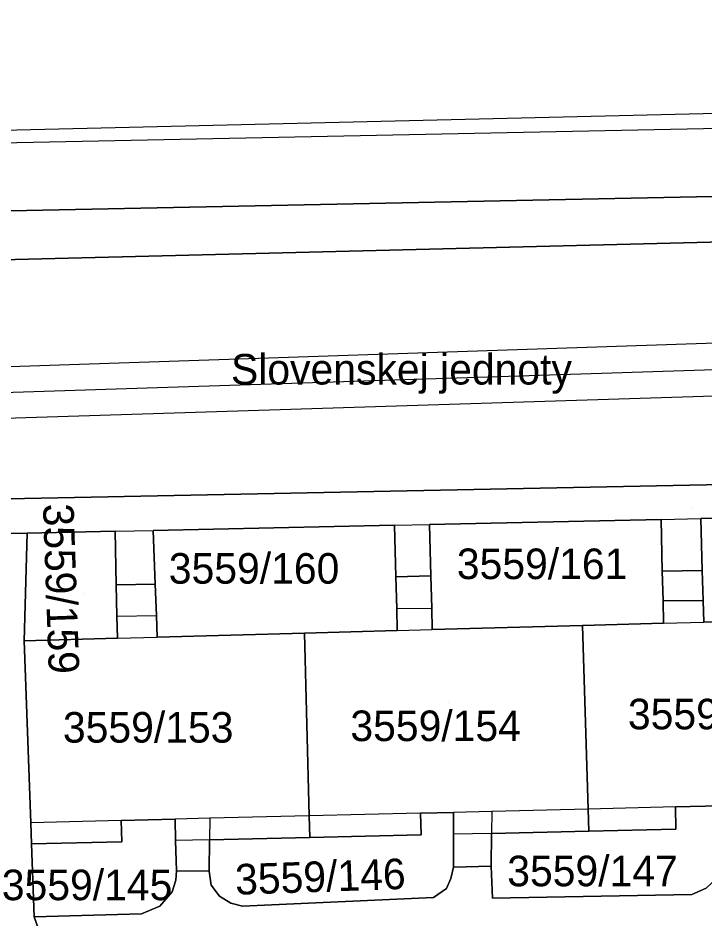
# Model space of a CAD drawing. Extents: x -264070 to -262271, y -1238894 to -1238141.
# Drawn here: x -262727 to -262682.1, y -1238297.3 to -1238238.3 of the extents above; entities that cross this region are included whole.
import ezdxf

# ---------------------------------------------------------------- set-up
doc = ezdxf.new("R2010")
doc.units = 0
for name, color, linetype in [('body_kn', 7, 'Continuous'), ('katuz_linie', 7, 'Continuous'), ('kladpar_druhypozemkov', 7, 'Continuous'), ('kladpar_hranice', 7, 'Continuous'), ('kladpar_parcelnecisla', 7, 'Continuous'), ('kladpar_plochy', 7, 'Continuous'), ('popisy', 7, 'Continuous'), ('tarchy_linie', 7, 'Continuous'), ('zappar_hrandruhpozemk', 7, 'Continuous'), ('zuob_linie', 7, 'Continuous'), ('zuob_plochy', 7, 'Continuous')]:
    doc.layers.add(name, color=color, linetype=linetype)

msp = doc.modelspace()

# ---------------------------------------------------------------- linework, layer by layer
at = {"layer": 'body_kn'}
for p, q in [((-262726.59, -1238269.75), (-262726.59, -1238269.75)), ((-262684.96, -1238271.12), (-262684.96, -1238271.12)), ((-262684.96, -1238271.12), (-262684.96, -1238271.12)), ((-262682.36, -1238271.06), (-262682.36, -1238271.06)), ((-262718.19, -1238271.84), (-262718.19, -1238271.84)), ((-262702.39, -1238271.5), (-262702.39, -1238271.5)), ((-262702.39, -1238271.5), (-262702.39, -1238271.5)), ((-262700.1, -1238271.45), (-262700.1, -1238271.45)), ((-262726.42, -1238272.01), (-262726.42, -1238272.01)), ((-262720.67, -1238271.89), (-262720.67, -1238271.89)), ((-262720.67, -1238271.89), (-262720.67, -1238271.89)), ((-262700.01, -1238274.81), (-262700.01, -1238274.81)), ((-262700.01, -1238274.81), (-262700.01, -1238274.81)), ((-262684.88, -1238274.51), (-262684.88, -1238274.51)), ((-262682.26, -1238274.45), (-262682.26, -1238274.45)), ((-262720.59, -1238275.4), (-262720.59, -1238275.4)), ((-262718.05, -1238275.36), (-262718.05, -1238275.36)), ((-262702.3, -1238274.88), (-262702.3, -1238274.88)), ((-262684.83, -1238276.42), (-262684.83, -1238276.42)), ((-262684.83, -1238276.42), (-262684.83, -1238276.42)), ((-262682.21, -1238276.43), (-262682.21, -1238276.43)), ((-262702.25, -1238276.95), (-262702.25, -1238276.95)), ((-262702.25, -1238276.95), (-262702.25, -1238276.95)), ((-262699.96, -1238276.92), (-262699.96, -1238276.92)), ((-262720.55, -1238277.44), (-262720.55, -1238277.44)), ((-262720.55, -1238277.44), (-262720.55, -1238277.44)), ((-262717.97, -1238277.41), (-262717.97, -1238277.41)), ((-262699.92, -1238278.32), (-262699.92, -1238278.32)), ((-262690.1, -1238278.05), (-262690.1, -1238278.05)), ((-262684.79, -1238277.9), (-262684.79, -1238277.9)), ((-262684.79, -1238277.9), (-262684.79, -1238277.9)), ((-262682.17, -1238277.83), (-262682.17, -1238277.83)), ((-262720.52, -1238278.89), (-262720.52, -1238278.89)), ((-262720.52, -1238278.89), (-262720.52, -1238278.89)), ((-262717.92, -1238278.82), (-262717.92, -1238278.82)), ((-262708.28, -1238278.55), (-262708.28, -1238278.55)), ((-262708.28, -1238278.55), (-262708.28, -1238278.55)), ((-262702.22, -1238278.38), (-262702.22, -1238278.38)), ((-262702.22, -1238278.38), (-262702.22, -1238278.38)), ((-262726.62, -1238279.06), (-262726.62, -1238279.06)), ((-262689.73, -1238290.07), (-262689.73, -1238290.07)), ((-262689.73, -1238290.07), (-262689.73, -1238290.07)), ((-262684.02, -1238289.93), (-262684.02, -1238289.93)), ((-262684.02, -1238289.93), (-262684.02, -1238289.93)), ((-262716.75, -1238290.73), (-262716.75, -1238290.73)), ((-262714.48, -1238290.66), (-262714.48, -1238290.66)), ((-262714.48, -1238290.66), (-262714.48, -1238290.66)), ((-262707.97, -1238290.51), (-262707.97, -1238290.51)), ((-262707.97, -1238290.51), (-262707.97, -1238290.51)), ((-262700.7, -1238290.34), (-262700.7, -1238290.34)), ((-262700.7, -1238290.34), (-262700.7, -1238290.34)), ((-262698.53, -1238290.29), (-262698.53, -1238290.29)), ((-262696.03, -1238290.22), (-262696.03, -1238290.22)), ((-262696.03, -1238290.22), (-262696.03, -1238290.22)), ((-262726.19, -1238290.96), (-262726.19, -1238290.96)), ((-262720.28, -1238290.81), (-262720.28, -1238290.81)), ((-262720.28, -1238290.81), (-262720.28, -1238290.81)), ((-262700.66, -1238291.76), (-262700.66, -1238291.76)), ((-262698.53, -1238291.71), (-262698.53, -1238291.71)), ((-262696.05, -1238291.66), (-262696.05, -1238291.66)), ((-262696.05, -1238291.66), (-262696.05, -1238291.66)), ((-262689.69, -1238291.51), (-262689.69, -1238291.51)), ((-262689.69, -1238291.51), (-262689.69, -1238291.51)), ((-262683.99, -1238291.38), (-262683.99, -1238291.38)), ((-262726.14, -1238292.35), (-262726.14, -1238292.35)), ((-262720.24, -1238292.21), (-262720.24, -1238292.21)), ((-262720.24, -1238292.21), (-262720.24, -1238292.21)), ((-262716.72, -1238292.13), (-262716.72, -1238292.13)), ((-262714.5, -1238292.08), (-262714.5, -1238292.08)), ((-262714.5, -1238292.08), (-262714.5, -1238292.08)), ((-262707.94, -1238291.93), (-262707.94, -1238291.93)), ((-262707.94, -1238291.93), (-262707.94, -1238291.93)), ((-262716.65, -1238294.1), (-262716.65, -1238294.1)), ((-262714.52, -1238294.14), (-262714.52, -1238294.14)), ((-262698.53, -1238293.86), (-262698.53, -1238293.86)), ((-262696.07, -1238293.81), (-262696.07, -1238293.81)), ((-262716.69, -1238294.73), (-262716.69, -1238294.73)), ((-262698.71, -1238294.61), (-262698.71, -1238294.61)), ((-262714.38, -1238295.04), (-262714.38, -1238295.04)), ((-262699, -1238295.27), (-262699, -1238295.27)), ((-262716.94, -1238295.49), (-262716.94, -1238295.49)), ((-262713.85, -1238295.76), (-262713.85, -1238295.76)), ((-262699.84, -1238295.86), (-262699.84, -1238295.86)), ((-262695.99, -1238295.9), (-262695.99, -1238295.9)), ((-262682.94, -1238295.66), (-262682.94, -1238295.66)), ((-262717.74, -1238296.42), (-262717.74, -1238296.42)), ((-262713.11, -1238296.23), (-262713.11, -1238296.23)), ((-262712.33, -1238296.43), (-262712.33, -1238296.43)), ((-262725.97, -1238297.12), (-262725.97, -1238297.12)), ((-262718.94, -1238296.93), (-262718.94, -1238296.93))]:
    msp.add_line(p, q, dxfattribs=at)
at = {"layer": 'katuz_linie'}
msp.add_lwpolyline([(-262915.44, -1238253.09), (-262898.67, -1238252.06), (-262888, -1238249.92), (-262886.4, -1238249.29), (-262774.26, -1238246.7), (-262751.84, -1238246.22), (-262580.51, -1238242.14), (-262560.81, -1238241.59), (-262532.77, -1238240.69), (-262526.78, -1238240.5), (-262513.1, -1238240.06), (-262503.15, -1238239.74), (-262498.93, -1238240.78), (-262497.9, -1238241.03), (-262491.22, -1238242.67), (-262486.63, -1238243.8), (-262485.37, -1238239.87), (-262456.69, -1238205.4), (-262455.83, -1238204.36), (-262446.26, -1238192.8), (-262431.6, -1238174.74), (-262409.89, -1238148.2), (-262408.59, -1238146.58), (-262403.88, -1238140.7)], dxfattribs=at)
at = {"layer": 'kladpar_druhypozemkov'}
for p, q in [((-262682.95, -1238270.39), (-262682.95, -1238270.39)), ((-262710.66, -1238273.2), (-262710.66, -1238273.2)), ((-262691.86, -1238273.1), (-262691.86, -1238273.1)), ((-262722.71, -1238275.97), (-262722.71, -1238275.97)), ((-262698.85, -1238283.12), (-262698.85, -1238283.12)), ((-262717.65, -1238283.72), (-262717.65, -1238283.72)), ((-262688.56, -1238293.43), (-262688.56, -1238293.43)), ((-262721.69, -1238294.17), (-262721.69, -1238294.17)), ((-262706.44, -1238293.89), (-262706.44, -1238293.89))]:
    msp.add_line(p, q, dxfattribs=at)
at = {"layer": 'kladpar_hranice'}
for points in [[(-262580.51, -1238242.14), (-262578.89, -1238242.61), (-262577.87, -1238243.2), (-262577.01, -1238243.96), (-262576.06, -1238245.21), (-262575.63, -1238246.13), (-262575.28, -1238247.09), (-262668.74, -1238249.72), (-262757.49, -1238251.53), (-262757.06, -1238250.18), (-262756.32, -1238248.89), (-262755.2, -1238247.87), (-262753.74, -1238247.05), (-262751.84, -1238246.22), (-262580.51, -1238242.14)], [(-262575.28, -1238247.09), (-262575.16, -1238247.64), (-262575.2, -1238249.04), (-262575.34, -1238250.16), (-262586.46, -1238250.5), (-262586.52, -1238250.5), (-262669.49, -1238252.67), (-262748.23, -1238254.64), (-262748.27, -1238254.64), (-262757.42, -1238254.81), (-262757.59, -1238253.89), (-262757.71, -1238252.87), (-262757.49, -1238251.53), (-262668.74, -1238249.72), (-262575.28, -1238247.09)], [(-262748.23, -1238254.64), (-262669.49, -1238252.67), (-262586.52, -1238250.5)], [(-262614.68, -1238267.49), (-262655.86, -1238268.33), (-262726.59, -1238269.75), (-262734.42, -1238269.94)], [(-262734.42, -1238269.94), (-262726.59, -1238269.75), (-262655.86, -1238268.33)], [(-262630.38, -1238269.95), (-262646.06, -1238270.28), (-262645.96, -1238273.13), (-262648.54, -1238273.23), (-262648.62, -1238270.34), (-262663.96, -1238270.67), (-262663.92, -1238273.63), (-262666.27, -1238273.63), (-262666.29, -1238270.72), (-262682.36, -1238271.06), (-262682.26, -1238274.45), (-262684.88, -1238274.51), (-262684.96, -1238271.12), (-262700.1, -1238271.45), (-262700.01, -1238274.81), (-262702.3, -1238274.88), (-262702.39, -1238271.5), (-262718.19, -1238271.84), (-262718.05, -1238275.36), (-262720.59, -1238275.4), (-262720.67, -1238271.89), (-262726.42, -1238272.01), (-262728.22, -1238272.04)], [(-262684.96, -1238271.12), (-262684.88, -1238274.51), (-262684.83, -1238276.42), (-262684.79, -1238277.9), (-262690.1, -1238278.05), (-262699.92, -1238278.32), (-262699.96, -1238276.92), (-262700.01, -1238274.81), (-262700.1, -1238271.45), (-262684.96, -1238271.12)], [(-262666.29, -1238270.72), (-262666.27, -1238273.63), (-262666.26, -1238275.68), (-262666.25, -1238277.38), (-262672.57, -1238277.56), (-262682.17, -1238277.83), (-262682.21, -1238276.43), (-262682.26, -1238274.45), (-262682.36, -1238271.06), (-262666.29, -1238270.72)], [(-262702.39, -1238271.5), (-262702.3, -1238274.88), (-262702.25, -1238276.95), (-262702.22, -1238278.38), (-262708.28, -1238278.55), (-262717.92, -1238278.82), (-262717.97, -1238277.41), (-262718.05, -1238275.36), (-262718.19, -1238271.84), (-262702.39, -1238271.5)], [(-262728.22, -1238272.04), (-262726.42, -1238272.01), (-262726.62, -1238279.06), (-262726.19, -1238290.96), (-262726.14, -1238292.35), (-262725.97, -1238297.12), (-262724.04, -1238302.54)], [(-262720.67, -1238271.89), (-262720.59, -1238275.4), (-262720.55, -1238277.44), (-262720.52, -1238278.89), (-262726.62, -1238279.06), (-262726.42, -1238272.01), (-262720.67, -1238271.89)], [(-262700.01, -1238274.81), (-262699.96, -1238276.92), (-262699.92, -1238278.32), (-262690.1, -1238278.05), (-262689.73, -1238290.07), (-262689.69, -1238291.51), (-262696.05, -1238291.66), (-262696.07, -1238293.81), (-262698.53, -1238293.86), (-262698.53, -1238291.71), (-262698.53, -1238290.29), (-262700.7, -1238290.34), (-262700.66, -1238291.76), (-262707.94, -1238291.93), (-262707.97, -1238290.51), (-262708.28, -1238278.55), (-262702.22, -1238278.38), (-262702.25, -1238276.95), (-262702.3, -1238274.88), (-262700.01, -1238274.81)], [(-262684.79, -1238277.9), (-262684.83, -1238276.42), (-262684.88, -1238274.51), (-262682.26, -1238274.45), (-262682.21, -1238276.43), (-262682.17, -1238277.83), (-262672.57, -1238277.56), (-262672.23, -1238289.65), (-262672.19, -1238291.11), (-262678.4, -1238291.25), (-262678.36, -1238293.73), (-262681.02, -1238293.72), (-262681.09, -1238291.31), (-262681.11, -1238289.85), (-262684.02, -1238289.93), (-262683.99, -1238291.38), (-262689.69, -1238291.51), (-262689.73, -1238290.07), (-262690.1, -1238278.05), (-262684.79, -1238277.9)], [(-262708.28, -1238278.55), (-262707.97, -1238290.51), (-262707.94, -1238291.93), (-262714.5, -1238292.08), (-262714.52, -1238294.14), (-262716.65, -1238294.1), (-262716.72, -1238292.13), (-262716.75, -1238290.73), (-262720.28, -1238290.81), (-262720.24, -1238292.21), (-262726.14, -1238292.35), (-262726.19, -1238290.96), (-262726.62, -1238279.06), (-262720.52, -1238278.89), (-262720.55, -1238277.44), (-262720.59, -1238275.4), (-262718.05, -1238275.36), (-262717.97, -1238277.41), (-262717.92, -1238278.82), (-262708.28, -1238278.55)], [(-262689.69, -1238291.51), (-262683.99, -1238291.38), (-262684.02, -1238289.93), (-262681.11, -1238289.85), (-262681.09, -1238291.31), (-262681.02, -1238293.72), (-262681.31, -1238294.58), (-262682, -1238295.25), (-262682.94, -1238295.66), (-262695.99, -1238295.9), (-262696.07, -1238293.81), (-262696.05, -1238291.66), (-262689.69, -1238291.51)], [(-262720.24, -1238292.21), (-262720.28, -1238290.81), (-262716.75, -1238290.73), (-262716.72, -1238292.13), (-262716.65, -1238294.1), (-262716.69, -1238294.73), (-262716.94, -1238295.49), (-262717.74, -1238296.42), (-262718.94, -1238296.93), (-262725.97, -1238297.12), (-262726.14, -1238292.35), (-262720.24, -1238292.21)], [(-262707.94, -1238291.93), (-262700.66, -1238291.76), (-262700.7, -1238290.34), (-262698.53, -1238290.29), (-262698.53, -1238291.71), (-262698.53, -1238293.86), (-262698.71, -1238294.61), (-262699, -1238295.27), (-262699.84, -1238295.86), (-262712.33, -1238296.43), (-262713.11, -1238296.23), (-262713.85, -1238295.76), (-262714.38, -1238295.04), (-262714.52, -1238294.14), (-262714.5, -1238292.08), (-262707.94, -1238291.93)], [(-262724.04, -1238302.54), (-262725.97, -1238297.12), (-262718.94, -1238296.93), (-262717.74, -1238296.42), (-262716.94, -1238295.49), (-262716.69, -1238294.73), (-262716.65, -1238294.1), (-262714.52, -1238294.14), (-262714.38, -1238295.04), (-262713.85, -1238295.76), (-262713.11, -1238296.23), (-262712.33, -1238296.43), (-262699.84, -1238295.86), (-262699, -1238295.27), (-262698.71, -1238294.61), (-262698.53, -1238293.86), (-262696.07, -1238293.81), (-262695.99, -1238295.9), (-262682.94, -1238295.66), (-262682, -1238295.25)]]:
    msp.add_lwpolyline(points, dxfattribs=at)
at = {"layer": 'kladpar_plochy'}
for p, q in [((-262728.22, -1238272.04), (-262726.42, -1238272.01)), ((-262726.42, -1238272.01), (-262726.62, -1238279.06)), ((-262726.62, -1238279.06), (-262726.19, -1238290.96)), ((-262726.19, -1238290.96), (-262726.14, -1238292.35)), ((-262726.14, -1238292.35), (-262725.97, -1238297.12)), ((-262716.69, -1238294.73), (-262716.65, -1238294.1)), ((-262716.65, -1238294.1), (-262714.52, -1238294.14)), ((-262714.52, -1238294.14), (-262714.38, -1238295.04)), ((-262698.71, -1238294.61), (-262698.53, -1238293.86)), ((-262698.53, -1238293.86), (-262696.07, -1238293.81)), ((-262696.07, -1238293.81), (-262695.99, -1238295.9)), ((-262716.94, -1238295.49), (-262716.69, -1238294.73)), ((-262699, -1238295.27), (-262698.71, -1238294.61)), ((-262714.38, -1238295.04), (-262713.85, -1238295.76)), ((-262699.84, -1238295.86), (-262699, -1238295.27)), ((-262682.94, -1238295.66), (-262682, -1238295.25)), ((-262717.74, -1238296.42), (-262716.94, -1238295.49)), ((-262713.85, -1238295.76), (-262713.11, -1238296.23)), ((-262712.33, -1238296.43), (-262699.84, -1238295.86)), ((-262695.99, -1238295.9), (-262682.94, -1238295.66)), ((-262718.94, -1238296.93), (-262717.74, -1238296.42)), ((-262713.11, -1238296.23), (-262712.33, -1238296.43)), ((-262725.97, -1238297.12), (-262718.94, -1238296.93)), ((-262724.04, -1238302.54), (-262725.97, -1238297.12)), ((-262725.97, -1238297.12), (-262724.04, -1238302.54))]:
    msp.add_line(p, q, dxfattribs=at)
for points in [[(-262580.51, -1238242.14), (-262578.89, -1238242.61), (-262577.87, -1238243.2), (-262577.01, -1238243.96), (-262576.06, -1238245.21), (-262575.63, -1238246.13), (-262575.28, -1238247.09), (-262668.74, -1238249.72), (-262757.49, -1238251.53), (-262757.06, -1238250.18), (-262756.32, -1238248.89), (-262755.2, -1238247.87), (-262753.74, -1238247.05), (-262751.84, -1238246.22)], [(-262575.28, -1238247.09), (-262575.16, -1238247.64), (-262575.2, -1238249.04), (-262575.34, -1238250.16), (-262586.46, -1238250.5), (-262586.52, -1238250.5), (-262669.49, -1238252.67), (-262748.23, -1238254.64), (-262748.27, -1238254.64), (-262757.42, -1238254.81), (-262757.59, -1238253.89), (-262757.71, -1238252.87), (-262757.49, -1238251.53), (-262668.74, -1238249.72)], [(-262684.96, -1238271.12), (-262684.88, -1238274.51), (-262684.83, -1238276.42), (-262684.79, -1238277.9), (-262690.1, -1238278.05), (-262699.92, -1238278.32), (-262699.96, -1238276.92), (-262700.01, -1238274.81), (-262700.1, -1238271.45)], [(-262666.29, -1238270.72), (-262666.27, -1238273.63), (-262666.26, -1238275.68), (-262666.25, -1238277.38), (-262672.57, -1238277.56), (-262682.17, -1238277.83), (-262682.21, -1238276.43), (-262682.26, -1238274.45), (-262682.36, -1238271.06)], [(-262702.39, -1238271.5), (-262702.3, -1238274.88), (-262702.25, -1238276.95), (-262702.22, -1238278.38), (-262708.28, -1238278.55), (-262717.92, -1238278.82), (-262717.97, -1238277.41), (-262718.05, -1238275.36), (-262718.19, -1238271.84)], [(-262720.67, -1238271.89), (-262720.59, -1238275.4), (-262720.55, -1238277.44), (-262720.52, -1238278.89), (-262726.62, -1238279.06), (-262726.42, -1238272.01)], [(-262700.01, -1238274.81), (-262699.96, -1238276.92), (-262699.92, -1238278.32), (-262690.1, -1238278.05), (-262689.73, -1238290.07), (-262689.69, -1238291.51), (-262696.05, -1238291.66), (-262696.07, -1238293.81), (-262698.53, -1238293.86), (-262698.53, -1238291.71), (-262698.53, -1238290.29), (-262700.7, -1238290.34), (-262700.66, -1238291.76), (-262707.94, -1238291.93), (-262707.97, -1238290.51), (-262708.28, -1238278.55), (-262702.22, -1238278.38), (-262702.25, -1238276.95), (-262702.3, -1238274.88)], [(-262684.79, -1238277.9), (-262684.83, -1238276.42), (-262684.88, -1238274.51), (-262682.26, -1238274.45), (-262682.21, -1238276.43), (-262682.17, -1238277.83), (-262672.57, -1238277.56), (-262672.23, -1238289.65), (-262672.19, -1238291.11), (-262678.4, -1238291.25), (-262678.36, -1238293.73), (-262681.02, -1238293.72), (-262681.09, -1238291.31), (-262681.11, -1238289.85), (-262684.02, -1238289.93), (-262683.99, -1238291.38), (-262689.69, -1238291.51), (-262689.73, -1238290.07), (-262690.1, -1238278.05)], [(-262708.28, -1238278.55), (-262707.97, -1238290.51), (-262707.94, -1238291.93), (-262714.5, -1238292.08), (-262714.52, -1238294.14), (-262716.65, -1238294.1), (-262716.72, -1238292.13), (-262716.75, -1238290.73), (-262720.28, -1238290.81), (-262720.24, -1238292.21), (-262726.14, -1238292.35), (-262726.19, -1238290.96), (-262726.62, -1238279.06), (-262720.52, -1238278.89), (-262720.55, -1238277.44), (-262720.59, -1238275.4), (-262718.05, -1238275.36), (-262717.97, -1238277.41), (-262717.92, -1238278.82)], [(-262689.69, -1238291.51), (-262683.99, -1238291.38), (-262684.02, -1238289.93), (-262681.11, -1238289.85), (-262681.09, -1238291.31), (-262681.02, -1238293.72), (-262681.31, -1238294.58), (-262682, -1238295.25), (-262682.94, -1238295.66), (-262695.99, -1238295.9), (-262696.07, -1238293.81), (-262696.05, -1238291.66)], [(-262720.24, -1238292.21), (-262720.28, -1238290.81), (-262716.75, -1238290.73), (-262716.72, -1238292.13), (-262716.65, -1238294.1), (-262716.69, -1238294.73), (-262716.94, -1238295.49), (-262717.74, -1238296.42), (-262718.94, -1238296.93), (-262725.97, -1238297.12), (-262726.14, -1238292.35)], [(-262707.94, -1238291.93), (-262700.66, -1238291.76), (-262700.7, -1238290.34), (-262698.53, -1238290.29), (-262698.53, -1238291.71), (-262698.53, -1238293.86), (-262698.71, -1238294.61), (-262699, -1238295.27), (-262699.84, -1238295.86), (-262712.33, -1238296.43), (-262713.11, -1238296.23), (-262713.85, -1238295.76), (-262714.38, -1238295.04), (-262714.52, -1238294.14), (-262714.5, -1238292.08)]]:
    msp.add_lwpolyline(points, close=True, dxfattribs=at)
for points in [[(-262748.23, -1238254.64), (-262669.49, -1238252.67), (-262586.52, -1238250.5)], [(-262734.42, -1238269.94), (-262726.59, -1238269.75), (-262655.86, -1238268.33), (-262614.68, -1238267.49)], [(-262614.68, -1238267.49), (-262655.86, -1238268.33), (-262726.59, -1238269.75), (-262734.42, -1238269.94)], [(-262630.38, -1238269.95), (-262646.06, -1238270.28), (-262645.96, -1238273.13), (-262648.54, -1238273.23), (-262648.62, -1238270.34), (-262663.96, -1238270.67), (-262663.92, -1238273.63), (-262666.27, -1238273.63), (-262666.29, -1238270.72), (-262682.36, -1238271.06), (-262682.26, -1238274.45), (-262684.88, -1238274.51), (-262684.96, -1238271.12), (-262700.1, -1238271.45), (-262700.01, -1238274.81), (-262702.3, -1238274.88), (-262702.39, -1238271.5), (-262718.19, -1238271.84), (-262718.05, -1238275.36), (-262720.59, -1238275.4), (-262720.67, -1238271.89), (-262726.42, -1238272.01), (-262728.22, -1238272.04)]]:
    msp.add_lwpolyline(points, dxfattribs=at)
at = {"layer": 'tarchy_linie'}
for points in [[(-262809.53, -1238247.51), (-262774.26, -1238246.7), (-262751.84, -1238246.22), (-262580.51, -1238242.14), (-262560.81, -1238241.59), (-262561.11, -1238241.89), (-262582.02, -1238242.62), (-262669.36, -1238245.29), (-262727.09, -1238246.47), (-262774.5, -1238247.92), (-262807.82, -1238248.75)], [(-262847.16, -1238256.11), (-262830.23, -1238256.12), (-262829.67, -1238265.36), (-262778.69, -1238264.42), (-262731.42, -1238262.93), (-262678.06, -1238261.2), (-262623.98, -1238259.94), (-262580.13, -1238258.77), (-262578.86, -1238289.86), (-262577.97, -1238319.16)], [(-262807.19, -1238263.29), (-262778.74, -1238262.72), (-262731.47, -1238261.23), (-262678.1, -1238259.45), (-262624.02, -1238258.19), (-262578.45, -1238256.97), (-262577.97, -1238270.35), (-262578.41, -1238270.36), (-262578.37, -1238273.57), (-262578.32, -1238276.66), (-262578.28, -1238279.76), (-262578.23, -1238283.03), (-262578.18, -1238286.21), (-262578.13, -1238289.42), (-262578.09, -1238292.35), (-262578.04, -1238295.61), (-262577.99, -1238298.74), (-262577.96, -1238301.38), (-262576.76, -1238301.36), (-262576.66, -1238304.5), (-262576.22, -1238319.12), (-262577.97, -1238319.16), (-262579.72, -1238319.19)], [(-262579.72, -1238319.19), (-262580.61, -1238289.92), (-262581.8, -1238260.56), (-262623.94, -1238261.69), (-262678.02, -1238262.95), (-262731.37, -1238264.63), (-262778.64, -1238266.12), (-262807.04, -1238266.59)]]:
    msp.add_lwpolyline(points, dxfattribs=at)
at = {"layer": 'zappar_hrandruhpozemk'}
for p, q in [((-262684.96, -1238271.12), (-262682.36, -1238271.06)), ((-262720.67, -1238271.89), (-262718.19, -1238271.84)), ((-262702.39, -1238271.5), (-262700.1, -1238271.45)), ((-262684.83, -1238276.42), (-262682.21, -1238276.43)), ((-262702.25, -1238276.95), (-262699.96, -1238276.92)), ((-262720.55, -1238277.44), (-262717.97, -1238277.41)), ((-262702.22, -1238278.38), (-262699.92, -1238278.32)), ((-262684.79, -1238277.9), (-262682.17, -1238277.83)), ((-262720.52, -1238278.89), (-262717.92, -1238278.82)), ((-262684.02, -1238289.93), (-262689.73, -1238290.07)), ((-262714.48, -1238290.66), (-262714.5, -1238292.08)), ((-262700.7, -1238290.34), (-262707.97, -1238290.51)), ((-262696.03, -1238290.22), (-262696.05, -1238291.66)), ((-262720.28, -1238290.81), (-262726.19, -1238290.96)), ((-262696.05, -1238291.66), (-262698.53, -1238291.71)), ((-262714.5, -1238292.08), (-262716.72, -1238292.13))]:
    msp.add_line(p, q, dxfattribs=at)
for points in [[(-262689.73, -1238290.07), (-262696.03, -1238290.22), (-262698.53, -1238290.29)], [(-262707.97, -1238290.51), (-262714.48, -1238290.66), (-262716.75, -1238290.73)]]:
    msp.add_lwpolyline(points, dxfattribs=at)
at = {"layer": 'zuob_linie'}
msp.add_lwpolyline([(-262915.44, -1238253.09), (-262898.67, -1238252.06), (-262888, -1238249.92), (-262886.4, -1238249.29), (-262774.26, -1238246.7), (-262751.84, -1238246.22), (-262580.51, -1238242.14), (-262560.81, -1238241.59), (-262532.77, -1238240.69), (-262526.78, -1238240.5)], dxfattribs=at)
at = {"layer": 'zuob_plochy'}
msp.add_lwpolyline([(-262915.44, -1238253.09), (-262898.67, -1238252.06), (-262888, -1238249.92), (-262886.4, -1238249.29), (-262774.26, -1238246.7), (-262751.84, -1238246.22), (-262580.51, -1238242.14), (-262560.81, -1238241.59), (-262532.77, -1238240.69), (-262526.78, -1238240.5)], dxfattribs=at)

# ---------------------------------------------------------------- texts
at = {"layer": 'kladpar_parcelnecisla'}
for s, rotation, p in [('3559/159', 272, (-262725.39, -1238270.109)), ('3559/146', 2, (-262712.786, -1238295.678))]:
    msp.add_text(s, height=2, rotation=rotation, dxfattribs=at).set_placement(p)
for s, p in [('3559/161', (-262698.316, -1238275.02)), ('3559/160', (-262717.157, -1238275.32)), ('3559/155', (-262687.125, -1238284.85)), ('3559/153', (-262724.083, -1238285.72)), ('3559/154', (-262705.28, -1238285.62)), ('3559/147', (-262695.018, -1238295.12)), ('3559/145', (-262728.08, -1238296.03))]:
    msp.add_text(s, height=2, dxfattribs=at).set_placement(p)
at = {"layer": 'popisy'}
msp.add_text('Slovenskej jednoty', height=2, dxfattribs=at).set_placement((-262713.089, -1238262.29))

doc.saveas('drawing.dxf')
